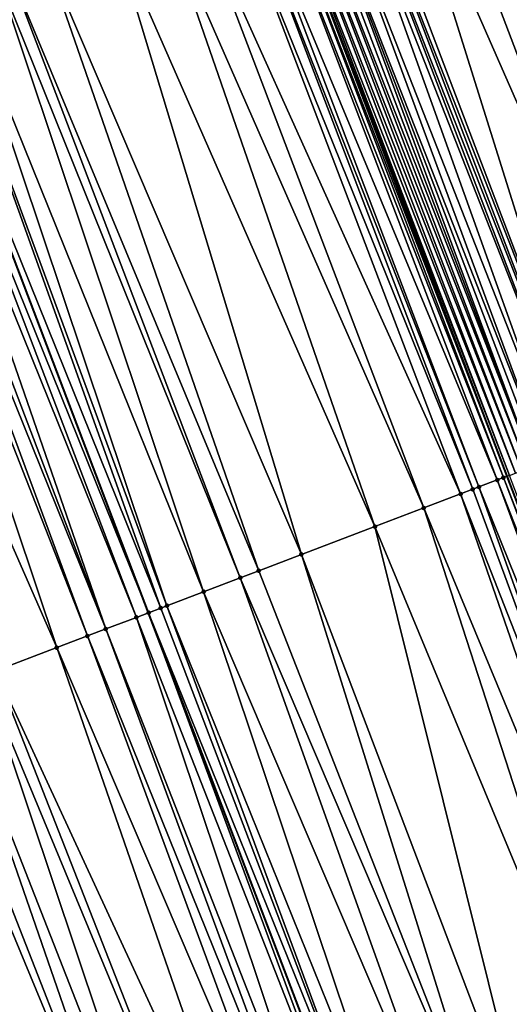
# Model space of a CAD drawing. Header units: feet. Extents: x 2004186 to 2014793, y 836912 to 864902.
# Tile 396 of 974: x 2010375 to 2010390, y 847948 to 847978. Entities that reach past the tile are written whole.
import ezdxf

# ---------------------------------------------------------------- set-up
doc = ezdxf.new("R2010")
doc.units = ezdxf.units.FT
doc.header["$LTSCALE"] = 100
doc.header["$MEASUREMENT"] = 0
for name, color, linetype, lineweight in [('EP_Travel Lane', 5, 'Continuous', 40), ('GPL_Skip Line', 2, 'Continuous', 40), ('Road Shots', 4, 'Continuous', 200), ('Road X-Section', 30, 'Continuous', 13)]:
    doc.layers.add(name, color=color, linetype=linetype, lineweight=lineweight)
doc.layers.add('I-77 SB_MM21-27-Surface-TIN', color=7, linetype='Continuous')

msp = doc.modelspace()

# ---------------------------------------------------------------- linework, layer by layer
at = {"layer": 'EP_Travel Lane'}
msp.add_polyline3d([(2010445.316444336, 847813.5962041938, 433.0104091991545), (2010438.679490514, 847832.4627011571, 432.9319780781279), (2010432.042539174, 847851.3291910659, 432.8515366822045), (2010425.139215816, 847870.2557008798, 432.7710788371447), (2010418.274076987, 847889.0404922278, 432.7279761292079), (2010411.408960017, 847907.8252237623, 432.6638265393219), (2010404.543828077, 847926.6099962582, 432.6141262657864), (2010397.38193436, 847945.4439970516, 432.5389409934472), (2010390.268932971, 847964.1362691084, 432.4742852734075), (2010383.155938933, 847982.82852185, 432.4034348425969), (2010375.975862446, 848001.680886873, 432.3522787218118), (2010368.597464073, 848020.2699512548, 432.2722607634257), (2010361.219050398, 848038.8590541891, 432.2059009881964), (2010353.840605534, 848057.4482356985, 432.1673783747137), (2010346.379713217, 848076.1879119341, 432.1270185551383), (2010338.752172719, 848094.6761066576, 432.0335779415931), (2010331.124594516, 848113.1643927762, 431.9679207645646)], dxfattribs=at)
at = {"layer": 'GPL_Skip Line'}
msp.add_polyline3d([(2010434.280437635, 847809.7120895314, 432.5516954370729), (2010427.643483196, 847828.578588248, 432.473760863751), (2010421.006517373, 847847.4451193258, 432.4050365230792), (2010414.14719293, 847866.2318792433, 432.3409341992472), (2010407.274133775, 847885.0137273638, 432.2839206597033), (2010400.401084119, 847903.7955495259, 432.217755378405), (2010393.528014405, 847922.5774265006, 432.1709143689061), (2010386.419386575, 847941.2712910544, 432.0935986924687), (2010379.307074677, 847959.963861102, 432.038991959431), (2010372.194778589, 847978.6563895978, 431.9709799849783), (2010365.075426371, 847997.3461843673, 431.9060925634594), (2010357.687270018, 848015.9313647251, 431.8245463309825), (2010350.299104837, 848034.5165672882, 431.7508686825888), (2010342.91090772, 848053.1018501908, 431.7056591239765), (2010335.502520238, 848071.6789086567, 431.6532753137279), (2010327.846436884, 848090.1553678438, 431.5836618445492), (2010320.190376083, 848108.6317726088, 431.4974952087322)], dxfattribs=at)
at = {"layer": 'I-77 SB_MM21-27-Surface-TIN', "color": 128, "linetype": 'ByBlock', "lineweight": -2}
for points in [[(2010391.073468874, 847985.8421435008, 432.7108744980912), (2010390.325789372, 847985.5575817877, 432.688862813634), (2010398.185766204, 847967.1496117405, 432.7777752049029)], [(2010390.325789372, 847985.5575817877, 432.688862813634), (2010389.578115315, 847985.2730057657, 432.6622348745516), (2010397.438086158, 847966.8650514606, 432.7562281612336)], [(2010390.325789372, 847985.5575817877, 432.688862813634), (2010397.438086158, 847966.8650514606, 432.7562281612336), (2010398.185766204, 847967.1496117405, 432.7777752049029)], [(2010389.578115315, 847985.2730057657, 432.6622348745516), (2010388.456600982, 847984.8461502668, 432.6250461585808), (2010396.690410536, 847966.5804795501, 432.7309288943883)], [(2010389.578115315, 847985.2730057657, 432.6622348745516), (2010396.690410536, 847966.5804795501, 432.7309288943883), (2010397.438086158, 847966.8650514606, 432.7562281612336)], [(2010388.456600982, 847984.8461502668, 432.6250461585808), (2010387.708925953, 847984.5615768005, 432.5992426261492), (2010394.821219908, 847965.8690539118, 432.6690158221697)], [(2010388.456600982, 847984.8461502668, 432.6250461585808), (2010394.821219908, 847965.8690539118, 432.6690158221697), (2010396.690410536, 847966.5804795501, 432.7309288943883)], [(2010387.708925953, 847984.5615768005, 432.5992426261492), (2010386.774328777, 847984.2058688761, 432.5698622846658), (2010394.821219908, 847965.8690539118, 432.6690158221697)], [(2010386.774328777, 847984.2058688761, 432.5698622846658), (2010385.652812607, 847983.7790182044, 432.5342309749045), (2010392.765105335, 847965.0864985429, 432.6050516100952)], [(2010386.774328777, 847984.2058688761, 432.5698622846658), (2010392.765105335, 847965.0864985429, 432.6050516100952), (2010394.821219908, 847965.8690539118, 432.6690158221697)], [(2010385.278984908, 847983.636705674, 432.5130066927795), (2010385.092069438, 847983.5655536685, 432.5037687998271), (2010392.391285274, 847964.9441659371, 432.5773518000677)], [(2010385.465895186, 847983.7078713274, 432.52664761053), (2010385.278984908, 847983.636705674, 432.5130066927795), (2010392.578193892, 847965.0153359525, 432.5923994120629)], [(2010385.278984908, 847983.636705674, 432.5130066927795), (2010392.391285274, 847964.9441659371, 432.5773518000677), (2010392.578193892, 847965.0153359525, 432.5923994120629)], [(2010385.652812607, 847983.7790182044, 432.5342309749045), (2010385.465895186, 847983.7078713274, 432.52664761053), (2010392.765105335, 847965.0864985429, 432.6050516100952)], [(2010385.465895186, 847983.7078713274, 432.52664761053), (2010392.578193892, 847965.0153359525, 432.5923994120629), (2010392.765105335, 847965.0864985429, 432.6050516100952)], [(2010384.531315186, 847983.3521182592, 432.4827032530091), (2010384.157472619, 847983.2098448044, 432.4740852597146), (2010391.456688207, 847964.5884577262, 432.5478819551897)], [(2010385.092069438, 847983.5655536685, 432.5037687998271), (2010384.531315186, 847983.3521182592, 432.4827032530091), (2010391.830529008, 847964.7307358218, 432.5579959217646)], [(2010384.531315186, 847983.3521182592, 432.4827032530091), (2010391.456688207, 847964.5884577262, 432.5478819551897), (2010391.830529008, 847964.7307358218, 432.5579959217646)], [(2010385.092069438, 847983.5655536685, 432.5037687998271), (2010391.830529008, 847964.7307358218, 432.5579959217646), (2010392.391285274, 847964.9441659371, 432.5773518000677)], [(2010383.783626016, 847983.067581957, 432.4688894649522), (2010383.596723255, 847982.9963965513, 432.448876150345), (2010390.895912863, 847964.3750777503, 432.5447017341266)], [(2010383.970545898, 847983.138722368, 432.4743868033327), (2010383.783626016, 847983.067581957, 432.4688894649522), (2010391.082830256, 847964.4462247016, 432.5523084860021)], [(2010383.783626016, 847983.067581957, 432.4688894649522), (2010390.895912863, 847964.3750777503, 432.5447017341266), (2010391.082830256, 847964.4462247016, 432.5523084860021)], [(2010384.157472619, 847983.2098448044, 432.4740852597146), (2010383.970545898, 847983.138722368, 432.4743868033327), (2010391.082830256, 847964.4462247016, 432.5523084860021)], [(2010384.157472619, 847983.2098448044, 432.4740852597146), (2010391.269761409, 847964.5173354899, 432.548248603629), (2010391.456688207, 847964.5884577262, 432.5478819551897)], [(2010384.157472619, 847983.2098448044, 432.4740852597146), (2010391.082830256, 847964.4462247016, 432.5523084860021), (2010391.269761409, 847964.5173354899, 432.548248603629)], [(2010382.849077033, 847982.7117473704, 432.3986460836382), (2010382.288323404, 847982.4983103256, 432.3770529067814), (2010389.961377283, 847964.0192079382, 432.4630970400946)], [(2010383.036001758, 847982.7828750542, 432.4000374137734), (2010382.849077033, 847982.7117473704, 432.3986460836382), (2010390.148297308, 847964.0903479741, 432.4684727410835)], [(2010382.849077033, 847982.7117473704, 432.3986460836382), (2010389.961377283, 847964.0192079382, 432.4630970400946), (2010390.148297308, 847964.0903479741, 432.4684727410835)], [(2010383.036001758, 847982.7828750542, 432.4000374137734), (2010390.268932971, 847964.1362691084, 432.4742852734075), (2010383.155938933, 847982.82852185, 432.4034348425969)], [(2010383.036001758, 847982.7828750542, 432.4000374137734), (2010390.148297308, 847964.0903479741, 432.4684727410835), (2010390.268932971, 847964.1362691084, 432.4742852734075)], [(2010383.222921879, 847982.8540148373, 432.4053322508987), (2010383.155938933, 847982.82852185, 432.4034348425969), (2010390.335213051, 847964.1614992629, 432.4774788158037)], [(2010390.335213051, 847964.1614992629, 432.4774788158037), (2010383.155938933, 847982.82852185, 432.4034348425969), (2010390.268932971, 847964.1362691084, 432.4742852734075)], [(2010383.409824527, 847982.9252005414, 432.4254417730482), (2010383.222921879, 847982.8540148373, 432.4053322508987), (2010390.52211199, 847964.2326947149, 432.5007327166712)], [(2010383.222921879, 847982.8540148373, 432.4053322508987), (2010390.335213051, 847964.1614992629, 432.4774788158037), (2010390.52211199, 847964.2326947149, 432.5007327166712)], [(2010383.596723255, 847982.9963965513, 432.448876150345), (2010383.409824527, 847982.9252005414, 432.4254417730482), (2010390.709007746, 847964.3038985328, 432.5266854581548)], [(2010383.409824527, 847982.9252005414, 432.4254417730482), (2010390.52211199, 847964.2326947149, 432.5007327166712), (2010390.709007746, 847964.3038985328, 432.5266854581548)], [(2010383.596723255, 847982.9963965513, 432.448876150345), (2010390.709007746, 847964.3038985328, 432.5266854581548), (2010390.895912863, 847964.3750777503, 432.5447017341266)], [(2010382.101400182, 847982.4271786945, 432.3743880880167), (2010381.727560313, 847982.2848981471, 432.3634819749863), (2010389.213698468, 847963.73464442, 432.4405052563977)], [(2010382.288323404, 847982.4983103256, 432.3770529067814), (2010382.101400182, 847982.4271786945, 432.3743880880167), (2010389.400620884, 847963.8057781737, 432.4438542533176)], [(2010382.101400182, 847982.4271786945, 432.3743880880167), (2010389.213698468, 847963.73464442, 432.4405052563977), (2010389.400620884, 847963.8057781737, 432.4438542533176)], [(2010382.288323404, 847982.4983103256, 432.3770529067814), (2010389.400620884, 847963.8057781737, 432.4438542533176), (2010389.961377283, 847964.0192079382, 432.4630970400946)], [(2010381.727560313, 847982.2848981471, 432.3634819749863), (2010380.606054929, 847981.8580191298, 432.3187059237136), (2010388.839860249, 847963.5923595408, 432.428202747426)], [(2010381.727560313, 847982.2848981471, 432.3634819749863), (2010388.839860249, 847963.5923595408, 432.428202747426), (2010389.213698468, 847963.73464442, 432.4405052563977)], [(2010380.606054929, 847981.8580191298, 432.3187059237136), (2010379.671472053, 847981.5022736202, 432.2771999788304), (2010387.71835461, 847963.1654811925, 432.3836460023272)], [(2010380.606054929, 847981.8580191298, 432.3187059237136), (2010387.71835461, 847963.1654811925, 432.3836460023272), (2010388.839860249, 847963.5923595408, 432.428202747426)], [(2010379.671472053, 847981.5022736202, 432.2771999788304), (2010378.176128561, 847980.9331094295, 432.2200254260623), (2010386.223021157, 847962.5962906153, 432.3179632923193)], [(2010379.671472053, 847981.5022736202, 432.2771999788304), (2010386.223021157, 847962.5962906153, 432.3179632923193), (2010387.71835461, 847963.1654811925, 432.3836460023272)], [(2010378.176128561, 847980.9331094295, 432.2200254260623), (2010376.120037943, 847980.1504911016, 432.1357433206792), (2010383.980007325, 847961.7425406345, 432.2310162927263)], [(2010378.176128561, 847980.9331094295, 432.2200254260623), (2010383.980007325, 847961.7425406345, 432.2310162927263), (2010386.223021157, 847962.5962906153, 432.3179632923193)], [(2010376.120037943, 847980.1504911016, 432.1357433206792), (2010374.998542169, 847979.7235868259, 432.0828185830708), (2010382.67159346, 847961.2444912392, 432.1710790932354)], [(2010376.120037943, 847980.1504911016, 432.1357433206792), (2010382.67159346, 847961.2444912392, 432.1710790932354), (2010383.980007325, 847961.7425406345, 432.2310162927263)], [(2010374.998542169, 847979.7235868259, 432.0828185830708), (2010374.624707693, 847979.5812921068, 432.0673404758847), (2010382.11084159, 847961.0310495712, 432.1479961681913)], [(2010374.998542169, 847979.7235868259, 432.0828185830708), (2010382.11084159, 847961.0310495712, 432.1479961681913), (2010382.67159346, 847961.2444912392, 432.1710790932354)], [(2010374.624707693, 847979.5812921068, 432.0673404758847), (2010373.503203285, 847979.1544105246, 432.0217369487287), (2010380.989342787, 847960.6041532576, 432.0976434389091)], [(2010374.624707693, 847979.5812921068, 432.0673404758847), (2010380.989342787, 847960.6041532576, 432.0976434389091), (2010382.11084159, 847961.0310495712, 432.1479961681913)], [(2010373.503203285, 847979.1544105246, 432.0217369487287), (2010372.942452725, 847978.9409654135, 431.997541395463), (2010379.867827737, 847960.1772996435, 432.0610662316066)], [(2010373.503203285, 847979.1544105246, 432.0217369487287), (2010379.867827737, 847960.1772996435, 432.0610662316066), (2010380.989342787, 847960.6041532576, 432.0976434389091)], [(2010372.942452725, 847978.9409654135, 431.997541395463), (2010372.194778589, 847978.6563895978, 431.9709799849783), (2010379.680912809, 847960.1061462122, 432.051368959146)], [(2010372.942452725, 847978.9409654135, 431.997541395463), (2010379.680912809, 847960.1061462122, 432.051368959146), (2010379.867827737, 847960.1772996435, 432.0610662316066)], [(2010371.820941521, 847978.5141016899, 431.9576992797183), (2010371.447098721, 847978.371828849, 431.9492794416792), (2010378.933242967, 847959.8215591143, 432.021170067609)], [(2010371.820941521, 847978.5141016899, 431.9576992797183), (2010379.307074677, 847959.963861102, 432.038991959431), (2010372.194778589, 847978.6563895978, 431.9709799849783)], [(2010371.820941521, 847978.5141016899, 431.9576992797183), (2010378.933242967, 847959.8215591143, 432.021170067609), (2010379.307074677, 847959.963861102, 432.038991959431)], [(2010379.680912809, 847960.1061462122, 432.051368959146), (2010372.194778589, 847978.6563895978, 431.9709799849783), (2010379.307074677, 847959.963861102, 432.038991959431)], [(2010371.447098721, 847978.371828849, 431.9492794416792), (2010370.886337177, 847978.1584126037, 431.9343964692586), (2010377.99865205, 847959.465834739, 431.9864853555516)], [(2010371.447098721, 847978.371828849, 431.9492794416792), (2010377.99865205, 847959.465834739, 431.9864853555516), (2010378.933242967, 847959.8215591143, 432.021170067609)], [(2010370.512501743, 847978.0161204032, 431.9197308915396), (2010370.138671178, 847977.8738154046, 431.9009364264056), (2010377.437902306, 847959.2523874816, 431.9615991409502)], [(2010370.886337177, 847978.1584126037, 431.9343964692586), (2010370.512501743, 847978.0161204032, 431.9197308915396), (2010377.99865205, 847959.465834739, 431.9864853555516)], [(2010370.512501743, 847978.0161204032, 431.9197308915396), (2010377.437902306, 847959.2523874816, 431.9615991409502), (2010377.99865205, 847959.465834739, 431.9864853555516)], [(2010370.138671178, 847977.8738154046, 431.9009364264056), (2010368.456423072, 847977.2334706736, 431.8253182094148), (2010376.503318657, 847958.8966440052, 431.9207520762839)], [(2010370.138671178, 847977.8738154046, 431.9009364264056), (2010376.503318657, 847958.8966440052, 431.9207520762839), (2010377.437902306, 847959.2523874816, 431.9615991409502)], [(2010368.456423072, 847977.2334706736, 431.8253182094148), (2010374.634144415, 847958.185175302, 431.8449456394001), (2010376.503318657, 847958.8966440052, 431.9207520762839)], [(2010390.148297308, 847964.0903479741, 432.4684727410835), (2010389.961377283, 847964.0192079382, 432.4630970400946), (2010397.260596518, 847945.3978112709, 432.5338398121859)], [(2010390.148297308, 847964.0903479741, 432.4684727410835), (2010397.38193436, 847945.4439970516, 432.5389409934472), (2010390.268932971, 847964.1362691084, 432.4742852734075)], [(2010390.148297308, 847964.0903479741, 432.4684727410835), (2010397.260596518, 847945.3978112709, 432.5338398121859), (2010397.38193436, 847945.4439970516, 432.5389409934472)], [(2010390.335213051, 847964.1614992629, 432.4774788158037), (2010390.268932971, 847964.1362691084, 432.4742852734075), (2010397.447513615, 847945.4689590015, 432.5416980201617)], [(2010397.447513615, 847945.4689590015, 432.5416980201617), (2010390.268932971, 847964.1362691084, 432.4742852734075), (2010397.38193436, 847945.4439970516, 432.5389409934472)], [(2010389.400620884, 847963.8057781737, 432.4438542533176), (2010389.213698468, 847963.73464442, 432.4405052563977), (2010396.139070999, 847944.9709851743, 432.5061398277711)], [(2010389.961377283, 847964.0192079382, 432.4630970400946), (2010389.400620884, 847963.8057781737, 432.4438542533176), (2010396.886750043, 847945.2555480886, 432.5285369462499)], [(2010389.400620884, 847963.8057781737, 432.4438542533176), (2010396.139070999, 847944.9709851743, 432.5061398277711), (2010396.886750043, 847945.2555480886, 432.5285369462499)], [(2010389.961377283, 847964.0192079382, 432.4630970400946), (2010396.886750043, 847945.2555480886, 432.5285369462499), (2010397.260596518, 847945.3978112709, 432.5338398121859)], [(2010388.839860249, 847963.5923595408, 432.428202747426), (2010387.71835461, 847963.1654811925, 432.3836460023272), (2010395.39140702, 847944.6863826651, 432.4709688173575)], [(2010389.213698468, 847963.73464442, 432.4405052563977), (2010388.839860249, 847963.5923595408, 432.428202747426), (2010396.139070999, 847944.9709851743, 432.5061398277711)], [(2010388.839860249, 847963.5923595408, 432.428202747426), (2010395.39140702, 847944.6863826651, 432.4709688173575), (2010396.139070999, 847944.9709851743, 432.5061398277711)], [(2010387.71835461, 847963.1654811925, 432.3836460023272), (2010386.223021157, 847962.5962906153, 432.3179632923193), (2010393.896070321, 847944.1172006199, 432.4080383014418)], [(2010387.71835461, 847963.1654811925, 432.3836460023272), (2010393.896070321, 847944.1172006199, 432.4080383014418), (2010395.39140702, 847944.6863826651, 432.4709688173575)], [(2010386.223021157, 847962.5962906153, 432.3179632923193), (2010383.980007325, 847961.7425406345, 432.2310162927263), (2010391.092313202, 847943.0499864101, 432.2907290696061)], [(2010386.223021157, 847962.5962906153, 432.3179632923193), (2010391.092313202, 847943.0499864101, 432.2907290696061), (2010393.896070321, 847944.1172006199, 432.4080383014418)], [(2010383.980007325, 847961.7425406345, 432.2310162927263), (2010382.67159346, 847961.2444912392, 432.1710790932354), (2010389.970816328, 847942.6230850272, 432.2387406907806)], [(2010383.980007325, 847961.7425406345, 432.2310162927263), (2010389.970816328, 847942.6230850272, 432.2387406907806), (2010391.092313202, 847943.0499864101, 432.2907290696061)], [(2010382.67159346, 847961.2444912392, 432.1710790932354), (2010382.11084159, 847961.0310495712, 432.1479961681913), (2010389.970816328, 847942.6230850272, 432.2387406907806)], [(2010382.11084159, 847961.0310495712, 432.1479961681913), (2010380.989342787, 847960.6041532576, 432.0976434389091), (2010388.849319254, 847942.1961841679, 432.186921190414)], [(2010382.11084159, 847961.0310495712, 432.1479961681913), (2010388.849319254, 847942.1961841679, 432.186921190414), (2010389.970816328, 847942.6230850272, 432.2387406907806)], [(2010380.989342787, 847960.6041532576, 432.0976434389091), (2010379.867827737, 847960.1772996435, 432.0610662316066), (2010387.353976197, 847941.6270188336, 432.1293818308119)], [(2010380.989342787, 847960.6041532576, 432.0976434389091), (2010387.353976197, 847941.6270188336, 432.1293818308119), (2010388.849319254, 847942.1961841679, 432.186921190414)], [(2010379.867827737, 847960.1772996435, 432.0610662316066), (2010379.680912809, 847960.1061462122, 432.051368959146), (2010386.7932221, 847941.4135830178, 432.1081867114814)], [(2010379.867827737, 847960.1772996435, 432.0610662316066), (2010386.7932221, 847941.4135830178, 432.1081867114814), (2010387.353976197, 847941.6270188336, 432.1293818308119)], [(2010378.933242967, 847959.8215591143, 432.021170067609), (2010386.232468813, 847941.2001450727, 432.0863046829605), (2010379.307074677, 847959.963861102, 432.038991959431)], [(2010379.680912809, 847960.1061462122, 432.051368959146), (2010379.307074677, 847959.963861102, 432.038991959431), (2010386.7932221, 847941.4135830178, 432.1081867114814)], [(2010386.232468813, 847941.2001450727, 432.0863046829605), (2010386.419386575, 847941.2712910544, 432.0935986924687), (2010379.307074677, 847959.963861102, 432.038991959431)], [(2010386.7932221, 847941.4135830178, 432.1081867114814), (2010379.307074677, 847959.963861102, 432.038991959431), (2010386.419386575, 847941.2712910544, 432.0935986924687)], [(2010378.933242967, 847959.8215591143, 432.021170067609), (2010377.99865205, 847959.465834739, 431.9864853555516), (2010385.297870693, 847940.8444396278, 432.0577268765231)], [(2010378.933242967, 847959.8215591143, 432.021170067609), (2010385.297870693, 847940.8444396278, 432.0577268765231), (2010386.232468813, 847941.2001450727, 432.0863046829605)], [(2010377.437902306, 847959.2523874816, 431.9615991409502), (2010376.503318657, 847958.8966440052, 431.9207520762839), (2010384.363288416, 847940.4886925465, 432.0157166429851)], [(2010377.99865205, 847959.465834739, 431.9864853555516), (2010377.437902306, 847959.2523874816, 431.9615991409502), (2010384.92403566, 847940.7021463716, 432.0427218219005)], [(2010377.437902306, 847959.2523874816, 431.9615991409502), (2010384.363288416, 847940.4886925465, 432.0157166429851), (2010384.92403566, 847940.7021463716, 432.0427218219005)], [(2010377.99865205, 847959.465834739, 431.9864853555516), (2010384.92403566, 847940.7021463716, 432.0427218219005), (2010385.297870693, 847940.8444396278, 432.0577268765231)], [(2010376.503318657, 847958.8966440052, 431.9207520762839), (2010374.634144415, 847958.185175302, 431.8449456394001), (2010383.054874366, 847939.9906436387, 431.9559363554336)], [(2010376.503318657, 847958.8966440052, 431.9207520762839), (2010383.054874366, 847939.9906436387, 431.9559363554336), (2010384.363288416, 847940.4886925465, 432.0157166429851)], [(2010374.260305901, 847958.0428911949, 431.8328923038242), (2010373.325714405, 847957.6871683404, 431.7986981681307), (2010380.624935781, 847939.0657660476, 431.8676215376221)], [(2010374.634144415, 847958.185175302, 431.8449456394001), (2010374.260305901, 847958.0428911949, 431.8328923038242), (2010381.933366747, 847939.5637704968, 431.9130588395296)], [(2010374.260305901, 847958.0428911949, 431.8328923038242), (2010380.624935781, 847939.0657660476, 431.8676215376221), (2010381.933366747, 847939.5637704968, 431.9130588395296)], [(2010374.634144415, 847958.185175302, 431.8449456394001), (2010381.933366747, 847939.5637704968, 431.9130588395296), (2010383.054874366, 847939.9906436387, 431.9559363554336)], [(2010373.325714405, 847957.6871683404, 431.7986981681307), (2010372.578048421, 847957.4025711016, 431.7652276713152), (2010379.877267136, 847938.7811758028, 431.8364073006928)], [(2010373.325714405, 847957.6871683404, 431.7986981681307), (2010379.877267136, 847938.7811758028, 431.8364073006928), (2010380.624935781, 847939.0657660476, 431.8676215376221)], [(2010372.204211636, 847957.2602824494, 431.7517079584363), (2010369.961192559, 847956.4065462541, 431.669208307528), (2010377.447331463, 847937.8562905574, 431.7456231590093)], [(2010372.578048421, 847957.4025711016, 431.7652276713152), (2010372.204211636, 847957.2602824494, 431.7517079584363), (2010379.877267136, 847938.7811758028, 431.8364073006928)], [(2010372.204211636, 847957.2602824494, 431.7517079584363), (2010377.447331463, 847937.8562905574, 431.7456231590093), (2010379.877267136, 847938.7811758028, 431.8364073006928)], [(2010369.961192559, 847956.4065462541, 431.669208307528), (2010368.839677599, 847955.9796924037, 431.6325548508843), (2010376.699657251, 847937.5717149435, 431.7191289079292)], [(2010369.961192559, 847956.4065462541, 431.669208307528), (2010376.699657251, 847937.5717149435, 431.7191289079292), (2010377.447331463, 847937.8562905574, 431.7456231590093)], [(2010368.839677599, 847955.9796924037, 431.6325548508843), (2010368.465850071, 847955.8373794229, 431.6111864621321), (2010375.765066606, 847937.2159898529, 431.6842131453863)], [(2010368.839677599, 847955.9796924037, 431.6325548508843), (2010375.765066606, 847937.2159898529, 431.6842131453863), (2010376.699657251, 847937.5717149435, 431.7191289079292)], [(2010368.465850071, 847955.8373794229, 431.6111864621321), (2010368.278932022, 847955.7662341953, 431.6041357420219), (2010375.765066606, 847937.2159898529, 431.6842131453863)], [(2010368.278932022, 847955.7662341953, 431.6041357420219), (2010375.204320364, 847937.0025333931, 431.6563580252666), (2010375.765066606, 847937.2159898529, 431.6842131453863)]]:
    msp.add_3dface(points, dxfattribs=at)
at = {"layer": 'Road Shots', "lineweight": 100}
for p in [(2010390.148297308, 847964.0903479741, 432.4684727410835), (2010389.400620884, 847963.8057781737, 432.4438542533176), (2010389.961377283, 847964.0192079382, 432.4630970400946), (2010388.839860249, 847963.5923595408, 432.428202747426), (2010389.213698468, 847963.73464442, 432.4405052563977), (2010387.71835461, 847963.1654811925, 432.3836460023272), (2010386.223021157, 847962.5962906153, 432.3179632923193), (2010383.980007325, 847961.7425406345, 432.2310162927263), (2010382.67159346, 847961.2444912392, 432.1710790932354), (2010382.11084159, 847961.0310495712, 432.1479961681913), (2010380.989342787, 847960.6041532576, 432.0976434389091), (2010379.867827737, 847960.1772996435, 432.0610662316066), (2010379.307074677, 847959.963861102, 432.0389919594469), (2010379.680912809, 847960.1061462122, 432.051368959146), (2010378.933242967, 847959.8215591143, 432.021170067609), (2010377.437902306, 847959.2523874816, 431.9615991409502), (2010377.99865205, 847959.465834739, 431.9864853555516), (2010376.503318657, 847958.8966440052, 431.9207520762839)]:
    msp.add_point(p, dxfattribs=at)
at = {"layer": 'Road X-Section', "extrusion": (0.3556148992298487, -0.934626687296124, 0.003316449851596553), "elevation": -77623.74444845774, "flags": 128}
msp.add_lwpolyline([(2180483.940670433, 688.2776922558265), (2180484.340670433, 688.2968834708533), (2180484.540670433, 688.3037427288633), (2180484.740670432, 688.3129514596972), (2180485.340670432, 688.344039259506), (2180486.540670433, 688.3977366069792), (2180486.740670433, 688.4022173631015), (2180487.140670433, 688.4075745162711), (2180487.340670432, 688.4138034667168), (2180487.540670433, 688.423963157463), (2180487.740670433, 688.4371922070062), (2180488.140670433, 688.4689824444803), (2180488.340670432, 688.4734364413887), (2180488.740670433, 688.4763083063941), (2180488.940670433, 688.4877105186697), (2180489.340670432, 688.5250745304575), (2180489.540670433, 688.5361747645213), (2180489.940670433, 688.548929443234), (2180490.140670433, 688.5586662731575), (2180490.740670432, 688.5758239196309), (2180491.140670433, 688.5876271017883), (2180491.940670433, 688.6190699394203), (2180493.740670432, 688.6879165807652), (2180494.140670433, 688.7015771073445), (2180496.140670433, 688.7689711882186), (2180496.740670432, 688.7916398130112), (2180497.140670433, 688.809648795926), (2180497.340670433, 688.8161546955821), (2180497.540670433, 688.825237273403), (2180498.740670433, 688.8671270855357), (2180499.740670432, 688.9109184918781), (2180500.740670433, 688.9603477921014), (2180501.540670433, 688.9974474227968), (2180501.940670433, 689.0189964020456), (2180502.340670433, 689.031864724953), (2180502.940670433, 689.0439839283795), (2180503.540670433, 689.0610963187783), (2180504.940670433, 689.1074651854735), (2180505.340670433, 689.1203845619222), (2180506.340670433, 689.1544338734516), (2180507.140670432, 689.1873338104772), (2180507.540670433, 689.2007668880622), (2180508.340670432, 689.2261473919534), (2180509.340670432, 689.2643645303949), (2180511.140670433, 689.3399831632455), (2180511.540670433, 689.3587777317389), (2180511.940670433, 689.3734433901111), (2180512.540670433, 689.3883264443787), (2180512.940670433, 689.3967463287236), (2180514.140670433, 689.4365886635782), (2180514.740670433, 689.4607843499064), (2180515.940670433, 689.5063881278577), (2180516.340670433, 689.5218663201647), (2180517.540670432, 689.5747913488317), (2180519.740670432, 689.6590739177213), (2180521.340670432, 689.7162487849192), (2180522.340670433, 689.7577549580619), (2180523.540670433, 689.8025312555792), (2180523.940670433, 689.8134374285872), (2180524.140670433, 689.8161022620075), (2180524.740670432, 689.837695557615), (2180524.940670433, 689.8390868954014), (2180525.140670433, 689.8443817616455), (2180525.340670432, 689.8644913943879), (2180525.540670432, 689.8879259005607), (2180525.740670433, 689.9079393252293), (2180525.940670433, 689.9134366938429), (2180526.140670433, 689.9131351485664), (2180526.540670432, 689.9217531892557), (2180527.140670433, 689.9428188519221), (2180527.340670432, 689.9520567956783), (2180527.540670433, 689.9656977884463), (2180527.740670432, 689.9732811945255), (2180528.940670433, 690.0089127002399), (2180529.940670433, 690.0382932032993), (2180530.740670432, 690.0640968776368), (2180531.940670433, 690.1012857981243), (2180532.740670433, 690.1279138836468), (2180533.540670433, 690.1499256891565), (2180533.940670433, 690.1625644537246)], dxfattribs=at)
at = {"layer": 'Road X-Section', "extrusion": (0.3556149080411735, -0.9346266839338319, 0.003316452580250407), "elevation": -77603.72388208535, "flags": 128}
msp.add_lwpolyline([(2180483.541402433, 688.2544456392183), (2180484.141402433, 688.2826433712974), (2180484.541402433, 688.2990539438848), (2180486.141402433, 688.3694528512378), (2180486.341402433, 688.3792826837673), (2180486.541402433, 688.3856685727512), (2180486.741402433, 688.3833323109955), (2180486.941402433, 688.3835704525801), (2180487.141402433, 688.3882511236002), (2180487.341402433, 688.3973883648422), (2180487.541402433, 688.4105135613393), (2180488.141402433, 688.4617486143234), (2180488.341402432, 688.4707106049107), (2180488.741402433, 688.4759293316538), (2180488.941402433, 688.4856073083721), (2180489.341402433, 688.5235866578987), (2180489.541402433, 688.5371219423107), (2180490.141402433, 688.558363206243), (2180490.341402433, 688.56352826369), (2180490.741402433, 688.5699263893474), (2180491.341402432, 688.5876094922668), (2180491.741402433, 688.6047033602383), (2180492.741402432, 688.6388567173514), (2180493.541402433, 688.670060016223), (2180494.741402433, 688.7111146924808), (2180495.341402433, 688.728005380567), (2180495.941402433, 688.7479319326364), (2180496.941402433, 688.7901458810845), (2180497.741402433, 688.8289190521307), (2180498.741402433, 688.8665348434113), (2180498.941402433, 688.8727998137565), (2180499.741402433, 688.9095167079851), (2180501.541402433, 688.97699503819), (2180501.741402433, 688.9840457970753), (2180502.141402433, 689.0054143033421), (2180503.341402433, 689.0420679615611), (2180505.741402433, 689.1245680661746), (2180506.141402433, 689.1380878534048), (2180506.941402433, 689.17155853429), (2180507.941402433, 689.2057528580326), (2180508.341402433, 689.2178062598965), (2180510.341402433, 689.2936131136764), (2180511.341402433, 689.3344604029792), (2180511.941402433, 689.3593467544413), (2180512.941402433, 689.3940316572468), (2180513.341402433, 689.4118536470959), (2180513.741402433, 689.4242307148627), (2180513.941402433, 689.4339280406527), (2180515.141402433, 689.4705054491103), (2180516.341402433, 689.5208584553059), (2180516.941402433, 689.5439415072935), (2180518.341402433, 689.6038790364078), (2180520.741402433, 689.6908265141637), (2180522.341402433, 689.756509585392), (2180523.541402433, 689.8010665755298), (2180523.941402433, 689.8133691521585), (2180524.141402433, 689.8167181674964), (2180524.741402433, 689.835961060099), (2180524.941402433, 689.8413367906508), (2180525.141402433, 689.8503429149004), (2180525.341402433, 689.8735969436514), (2180525.541402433, 689.8995498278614), (2180525.741402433, 689.9175662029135), (2180525.941402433, 689.9251729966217), (2180526.141402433, 689.9211130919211), (2180526.341402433, 689.9207464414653), (2180526.741402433, 689.930860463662), (2180527.341402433, 689.9502164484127), (2180527.541402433, 689.9652641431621), (2180527.741402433, 689.9779164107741), (2180529.941402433, 690.0418809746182), (2180531.941402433, 690.1037943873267), (2180532.741402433, 690.1290937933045), (2180533.541402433, 690.1506409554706), (2180533.741402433, 690.1572468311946)], dxfattribs=at)
at = {"layer": 'Road X-Section', "extrusion": (0.3556149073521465, -0.9346266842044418, 0.003316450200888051), "elevation": -77583.72549778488, "flags": 128}
msp.add_lwpolyline([(2180483.541344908, 688.2244935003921), (2180484.141344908, 688.2487423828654), (2180484.741344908, 688.2726024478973), (2180485.141344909, 688.2922602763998), (2180486.341344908, 688.3437834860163), (2180486.541344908, 688.3497686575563), (2180487.141344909, 688.359558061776), (2180487.341344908, 688.3677536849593), (2180487.541344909, 688.3795630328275), (2180487.941344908, 688.4071826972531), (2180488.141344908, 688.4189146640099), (2180488.341344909, 688.4235933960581), (2180488.741344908, 688.4225692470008), (2180488.941344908, 688.4252065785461), (2180489.141344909, 688.4401147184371), (2180489.341344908, 688.4584710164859), (2180489.541344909, 688.4730531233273), (2180489.941344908, 688.4935146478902), (2180490.341344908, 688.5180521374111), (2180491.141344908, 688.5524772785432), (2180494.141344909, 688.6718446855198), (2180495.941344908, 688.7342107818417), (2180496.541344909, 688.7588585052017), (2180497.741344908, 688.8182213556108), (2180498.341344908, 688.8416873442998), (2180498.541344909, 688.846968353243), (2180499.141344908, 688.8677759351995), (2180499.541344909, 688.8859528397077), (2180500.141344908, 688.9157220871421), (2180500.741344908, 688.9392865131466), (2180501.141344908, 688.950132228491), (2180501.341344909, 688.962708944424), (2180501.941344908, 688.9905642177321), (2180502.941344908, 689.0254801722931), (2180503.741344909, 689.0519745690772), (2180506.341344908, 689.1427592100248), (2180507.141344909, 689.1739736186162), (2180508.541344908, 689.2194111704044), (2180509.741344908, 689.2622889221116), (2180511.141344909, 689.3220695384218), (2180511.741344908, 689.3490748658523), (2180512.141344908, 689.3640800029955), (2180513.141344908, 689.3926579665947), (2180513.741344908, 689.414540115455), (2180514.341344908, 689.4357353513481), (2180515.941344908, 689.4932750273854), (2180517.141344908, 689.5450948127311), (2180518.341344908, 689.597083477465), (2180521.341344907, 689.7143933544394), (2180522.941344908, 689.777324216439), (2180523.741344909, 689.8124954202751), (2180524.541344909, 689.8348926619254), (2180524.941344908, 689.8401955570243), (2180525.141344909, 689.8480538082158), (2180525.341344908, 689.8708315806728), (2180525.541344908, 689.8958711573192), (2180525.741344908, 689.9112125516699), (2180525.941344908, 689.9163361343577), (2180526.141344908, 689.9143393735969), (2180526.341344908, 689.9172468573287), (2180526.941344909, 689.935083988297), (2180527.341344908, 689.9496025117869), (2180527.541344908, 689.9658119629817), (2180527.741344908, 689.977858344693), (2180529.141344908, 690.0252587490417), (2180529.941344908, 690.0521753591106), (2180530.141344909, 690.0568649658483), (2180530.941344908, 690.0846821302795), (2180531.541344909, 690.1053476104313), (2180531.741344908, 690.1150514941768), (2180531.941344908, 690.1290075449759), (2180532.141344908, 690.1302895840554), (2180532.341344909, 690.1339980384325), (2180533.541344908, 690.1714663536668)], dxfattribs=at)

doc.saveas('drawing.dxf')
